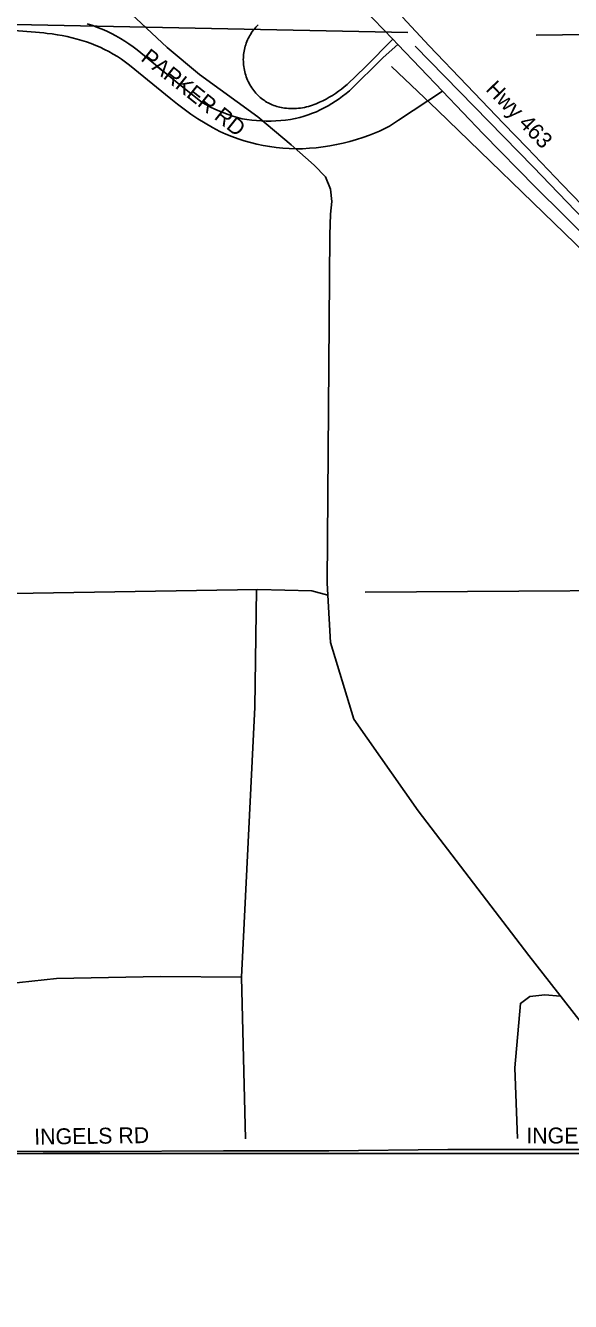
# Model space of a CAD drawing. Extents: x 1670563 to 1761545, y 515755 to 578944.
# Drawn here: x 1715113 to 1717674, y 533025 to 539024 of the extents above; entities that cross this region are included whole.
import ezdxf

# ---------------------------------------------------------------- set-up
doc = ezdxf.new("R2010")
doc.units = 0
for name, color, linetype in [('4_TwnRge', 7, 'Continuous'), ('5_sectionlines', 7, 'Continuous'), ('RR Tracks', 7, 'Continuous'), ('SHP_LINE', 7, 'Continuous'), ('STREETCL', 7, 'Continuous'), ('STRNAMES', 7, 'Continuous')]:
    doc.layers.add(name, color=color, linetype=linetype)

# ---------------------------------------------------------------- blocks, each defined once
blk = doc.blocks.new('RR TRACKS02')
at = {"layer": 'RR Tracks'}
for p, q in [((1716884.3, 539062.5), (1717010.6, 538928.7)), ((1717010.6, 538928.7), (1717187.9, 538743.5)), ((1717187.9, 538743.5), (1717360.1, 538563.1)), ((1717360.1, 538563.1), (1717471.3, 538449.3)), ((1717471.3, 538449.3), (1717636.1, 538276.3)), ((1717636.1, 538276.3), (1717729.1, 538179.3))]:
    blk.add_line(p, q, dxfattribs=at)

msp = doc.modelspace()

# ---------------------------------------------------------------- linework, layer by layer
at = {"layer": '4_TwnRge'}
msp.add_lwpolyline([(1714766.6, 533721.4), (1720083.7, 533721.1), (1720133.6, 533723.3), (1725191.1, 533766.2)], dxfattribs=at)
at = {"layer": '5_sectionlines'}
for points in [[(1705537.2, 538907), (1709520.2, 538946.1), (1714908.5, 539031), (1716909.4, 538990.1)], [(1717513.9, 538978.6), (1720109.2, 539011.6), (1721461.9, 539019.1)]]:
    msp.add_lwpolyline(points, dxfattribs=at)
at = {"layer": 'SHP_LINE'}
for points in [[(1715257, 539368), (1715472, 539203), (1715632, 539057), (1715779, 538921), (1715931, 538794), (1716205, 538595), (1716362, 538462), (1716470, 538367), (1716523, 538313), (1716546, 538254), (1716552, 538197), (1716547, 538136), (1716543, 538039), (1716530, 536403), (1716534, 536345)], [(1716945, 538927), (1717499, 538359), (1718014, 537823), (1718693, 537111), (1720080, 535667), (1721972, 533700)], [(1719979, 535628), (1719446, 536182), (1718778, 536887), (1717696, 537999), (1717049, 538626), (1716833, 538831)], [(1712291, 536373), (1714842, 536359), (1714954, 536352), (1716205, 536373), (1716459, 536366), (1716534, 536345)], [(1716128, 534550), (1716191, 535819), (1716199, 536373)], [(1716534, 536345), (1716546, 536123), (1716656, 535763), (1716958, 535332), (1717479, 534651), (1718163, 533775), (1718848, 532874), (1719368, 532244), (1719571, 531974), (1719701, 531778), (1719885, 531402), (1720057, 531046)], [(1716710, 536359), (1718635, 536373), (1718753, 536331), (1718844, 536241), (1718850, 536039), (1718842, 535542)], [(1714377, 534570), (1714531, 534582), (1714619, 534511), (1714737, 534494), (1714799, 534506), (1714908, 534506), (1715258, 534544), (1715747, 534553), (1716128, 534550)], [(1716128, 534550), (1716146, 533789)], [(1717426, 533792), (1717413, 534124), (1717439, 534426), (1717484, 534459), (1717554, 534467), (1717628, 534460)]]:
    msp.add_lwpolyline(points, dxfattribs=at)
at = {"layer": 'STREETCL'}
for points in [[(1715936.4, 539903.6), (1716101.8, 539729.8), (1716395.2, 539420.7), (1716563.1, 539247.4), (1716748.9, 539052.9), (1716838.6, 538960)], [(1715403.1, 539031), (1715428.5, 539023.1), (1715451, 539015), (1715473.2, 539006.1), (1715495, 538996.5), (1715516.5, 538986.1), (1715537.6, 538974.9), (1715558.3, 538963.1), (1715578.7, 538950.5), (1715598.5, 538937.3), (1715617.9, 538923.4), (1715636.8, 538908.8), (1715836.2, 538746.1), (1715943.3, 538662.1), (1715962.9, 538651), (1715982.9, 538640.5), (1716003.2, 538630.7), (1716023.8, 538621.5), (1716044.7, 538612.9), (1716065.8, 538605.1), (1716087.2, 538597.9), (1716108.8, 538591.4), (1716130.6, 538585.5), (1716153.1, 538581.7), (1716175.7, 538578.7), (1716198.4, 538576.4), (1716221.2, 538574.9), (1716244, 538574.2), (1716266.9, 538574.2), (1716289.7, 538575.1), (1716312.5, 538576.7), (1716335.2, 538579.1), (1716357.8, 538582.3), (1716380.2, 538586.3), (1716402.6, 538591.1), (1716422.2, 538597), (1716441.7, 538603.5), (1716460.9, 538610.8), (1716479.8, 538618.6), (1716498.5, 538627.1), (1716516.8, 538636.3), (1716534.9, 538646.1), (1716552.6, 538656.4), (1716569.9, 538667.4), (1716586.9, 538679), (1716603.4, 538691.1), (1716619.5, 538703.8), (1716635.2, 538717), (1716794.6, 538872.5), (1716863, 538934.7)], [(1716838.6, 538960), (1716710.4, 538829.5), (1716624.1, 538746.4), (1716611, 538735.2), (1716597.6, 538724.5), (1716583.8, 538714.3), (1716569.7, 538704.5), (1716555.2, 538695.1), (1716540.5, 538686.3), (1716525.5, 538677.9), (1716510.2, 538670.1), (1716494.6, 538662.7), (1716478.8, 538655.9), (1716470.1, 538652.3), (1716461.2, 538648.9), (1716452.2, 538645.9), (1716443, 538643.2), (1716433.9, 538640.8), (1716424.6, 538638.7), (1716415.2, 538636.9), (1716405.8, 538635.5), (1716396.4, 538634.4), (1716386.9, 538633.6), (1716377.4, 538633.1), (1716367.9, 538633), (1716358.4, 538633.2), (1716349, 538633.7), (1716339.5, 538634.5), (1716330.1, 538635.7), (1716322.7, 538636.7), (1716315.4, 538638), (1716308.1, 538639.5), (1716300.9, 538641.3), (1716293.7, 538643.3), (1716286.7, 538645.6), (1716279.7, 538648.1), (1716272.8, 538650.8), (1716266, 538653.8), (1716259.3, 538657), (1716252.7, 538660.4), (1716246.2, 538664), (1716239.9, 538667.9), (1716233.7, 538672), (1716227.6, 538676.3), (1716221.7, 538680.8), (1716216, 538685.5), (1716210.4, 538690.4), (1716205, 538695.5), (1716199.7, 538700.8), (1716194.7, 538706.2), (1716189.8, 538711.8), (1716185.2, 538717.6), (1716180.4, 538724.3), (1716175.8, 538731.1), (1716171.4, 538738), (1716167.3, 538745.1), (1716163.4, 538752.4), (1716159.8, 538759.8), (1716156.4, 538767.2), (1716153.3, 538774.8), (1716150.4, 538782.5), (1716147.8, 538790.3), (1716145.5, 538798.2), (1716143.4, 538806.1), (1716141.6, 538814.1), (1716140.1, 538822.2), (1716138.8, 538830.3), (1716137.8, 538838.5), (1716137.1, 538846.7), (1716136.6, 538854.9), (1716136.5, 538863.1), (1716136.6, 538871.3), (1716137.1, 538879.2), (1716137.8, 538887.1), (1716138.8, 538894.9), (1716140.1, 538902.7), (1716141.6, 538910.5), (1716143.4, 538918.2), (1716145.5, 538925.9), (1716147.8, 538933.4), (1716150.4, 538940.9), (1716153.3, 538948.3), (1716156.4, 538955.6), (1716159.8, 538962.7), (1716163.4, 538969.8), (1716167.2, 538976.7), (1716171.3, 538983.5), (1716175.6, 538990.1), (1716180.2, 538996.6), (1716185, 539002.9), (1716189.9, 539009.1), (1716195.1, 539015.1), (1716200.5, 539020.9), (1716206.1, 539026.5)], [(1714937.8, 539009.9), (1715198.2, 538988.5), (1715214.2, 538986.4), (1715238.1, 538983.8), (1715261.8, 538980.5), (1715285.5, 538976.4), (1715309, 538971.6), (1715332.3, 538966.1), (1715355.5, 538959.8), (1715377.6, 538953.6), (1715399.6, 538946.6), (1715421.2, 538938.9), (1715442.6, 538930.4), (1715463.7, 538921.3), (1715484.5, 538911.4), (1715504.9, 538900.8), (1715524.9, 538889.5), (1715544.6, 538877.6), (1715563.8, 538864.9), (1715582.6, 538851.7), (1715600.9, 538837.8), (1715795.7, 538679.6), (1715826.4, 538654.5), (1715857.9, 538630.3), (1715890.2, 538607.1), (1715923.2, 538584.9), (1715956.8, 538563.8), (1715991.1, 538543.8), (1716026, 538524.8), (1716054.2, 538512.6), (1716082.8, 538501.4), (1716111.7, 538491.2), (1716141, 538481.9), (1716170.6, 538473.6), (1716200.4, 538466.3), (1716230.5, 538460), (1716260.8, 538454.7), (1716291.2, 538450.4), (1716321.7, 538447.1), (1716352.3, 538444.9), (1716383, 538443.6), (1716415.2, 538444.5), (1716447.3, 538446.3), (1716479.4, 538449.2), (1716511.3, 538453.1), (1716543.1, 538458), (1716574.8, 538464), (1716606.2, 538470.9), (1716637.4, 538478.9), (1716668.3, 538487.9), (1716698.9, 538497.8), (1716729.2, 538508.8), (1716745.4, 538514.6), (1716761.4, 538520.8), (1716777.2, 538527.6), (1716792.8, 538534.9), (1716808.1, 538542.7), (1716823.2, 538551), (1716838, 538559.8), (1716852.5, 538569), (1716866.7, 538578.7), (1717072.9, 538715.7)], [(1716838.6, 538960), (1716863, 538934.7)], [(1716863, 538934.7), (1716968.6, 538825.3), (1717072.9, 538715.7)], [(1717072.9, 538715.7), (1717264.4, 538514.7), (1717510.3, 538264.3), (1717644.4, 538130.2), (1717873.6, 537900.7), (1718183.4, 537583.4), (1718347.1, 537415.1), (1718556.6, 537194.6), (1718908.4, 536828.7), (1719250.4, 536472.2), (1719637.9, 536070.3), (1720069.6, 535615.9), (1720515, 535151.1), (1721005.6, 534643.8), (1721526.6, 534096.2), (1721830.2, 533779.6)], [(1714937.6, 533731.4), (1715194.9, 533730.4), (1715462.1, 533730.9), (1716043.7, 533733.2), (1716539.2, 533733.1), (1717098, 533739.1), (1717547.4, 533740.3), (1717967.7, 533740.2)]]:
    msp.add_lwpolyline(points, dxfattribs=at)

# ---------------------------------------------------------------- block references
msp.add_blockref('RR TRACKS02', (0, 0), dxfattribs=at)

# ---------------------------------------------------------------- texts
at = {"layer": 'STRNAMES'}
for s, rotation, p in [('PARKER RD', 321.47023, (1715650.5, 538861.8)), ('Hwy 463', 313.86588, (1717272.2, 538720.5)), ('INGELS RD', 0.82674, (1715153.9, 533762.2)), ('INGELS RD', 359.93234, (1717466.7, 533767.9))]:
    msp.add_text(s, height=75, rotation=rotation, dxfattribs=at).set_placement(p)

doc.saveas('drawing.dxf')
